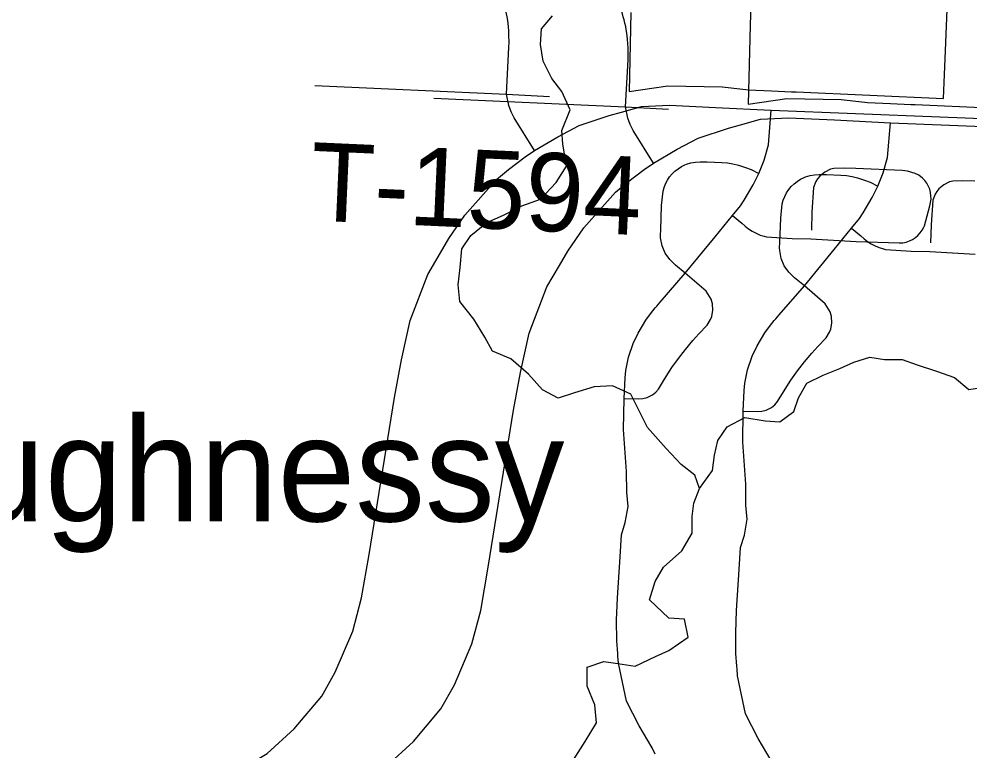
# Model space of a CAD drawing. Extents: x -38.2 to 41.9, y -4 to 24.9.
# Drawn here: x 5.116 to 5.806, y 17.256 to 17.788 of the extents above; entities that cross this region are included whole.
import ezdxf

# ---------------------------------------------------------------- set-up
doc = ezdxf.new("R2010")
doc.units = 0
for name, color, linetype in [('Default', 7, 'Continuous'), ('GM_X_County_Road', 7, 'Continuous'), ('GM_X_Hydro_Text', 7, 'Continuous'), ('GM_X_Interchange_Ramps', 7, 'Continuous'), ('GM_X_Minor_River', 7, 'Continuous'), ('GM_X_State_Location', 7, 'Continuous'), ('GM_X_State_Route', 7, 'Continuous'), ('GM_X_Township_Road', 7, 'Continuous'), ('GM_X_Township_Road_Text', 7, 'Continuous')]:
    doc.layers.add(name, color=color, linetype=linetype)

msp = doc.modelspace()

# ---------------------------------------------------------------- linework, layer by layer
at = {"layer": 'Default'}
msp.add_lwpolyline([(5.56003, 17.79225), (5.55872, 17.73499), (5.58674, 17.7391), (5.62623, 17.73829), (5.6412, 17.7366), (5.64337, 17.73636), (5.64527, 17.73615), (5.662, 17.7354), (5.6767, 17.73475), (5.68004, 17.7346), (5.78696, 17.72984), (5.78768, 17.74734), (5.78839, 17.76437), (5.78989, 17.80066)], dxfattribs=at)
at = {"layer": 'GM_X_County_Road'}
msp.add_lwpolyline([(5.64857, 17.8416), (5.6465, 17.78306), (5.64519, 17.7258), (5.67322, 17.72991), (5.71271, 17.7291), (5.72768, 17.72742), (5.72985, 17.72717), (5.73175, 17.72696), (5.74848, 17.72621), (5.76318, 17.72556), (5.76652, 17.72541), (5.87344, 17.72065)], dxfattribs=at)
at = {"layer": 'GM_X_Interchange_Ramps'}
for points in [[(5.63955, 17.7108), (5.65419, 17.71479), (5.67442, 17.71585), (5.70796, 17.71426), (5.74842, 17.71213), (5.99325, 17.70259), (6.01885, 17.70102), (6.10679, 17.69732), (6.24857, 17.69033), (6.25349, 17.6901)], [(5.57642, 17.68288), (5.5935, 17.69296), (5.60893, 17.70095), (5.63076, 17.7084), (5.63955, 17.7108)], [(5.50816, 17.60856), (5.51429, 17.61894), (5.52577, 17.63596), (5.54883, 17.66176), (5.55747, 17.66915), (5.56956, 17.67827), (5.57642, 17.68288)], [(4.74879, 17.381), (4.84297, 17.28371), (4.86467, 17.26286), (4.89785, 17.24287), (4.93529, 17.23053), (4.9723, 17.225), (5.01059, 17.22372), (5.23776, 17.21054), (5.26457, 17.20926), (5.29222, 17.21011), (5.31434, 17.21351), (5.34965, 17.22543), (5.3824, 17.24499), (5.40198, 17.26286), (5.42197, 17.28669), (5.43175, 17.30413), (5.44451, 17.33391), (5.4509, 17.35816), (5.45643, 17.38963), (5.47472, 17.50365), (5.47983, 17.53088), (5.48621, 17.55938), (5.49897, 17.59299), (5.50816, 17.60856)]]:
    msp.add_lwpolyline(points, dxfattribs=at)
at = {"layer": 'GM_X_Minor_River'}
for points in [[(5.60986, 17.44657), (5.60644, 17.45644), (5.5966, 17.46403), (5.58562, 17.4758), (5.57199, 17.49098), (5.55986, 17.51526), (5.54661, 17.52134), (5.53337, 17.52059), (5.51899, 17.51604), (5.50726, 17.51225), (5.4959, 17.51832), (5.48567, 17.52971), (5.4728, 17.54072), (5.45955, 17.54641), (5.45387, 17.55666), (5.44591, 17.56956), (5.43569, 17.58247), (5.43455, 17.59461), (5.43606, 17.60713), (5.43718, 17.62079), (5.44361, 17.63027), (5.45534, 17.63975), (5.46745, 17.64506), (5.48069, 17.65189), (5.49432, 17.65681), (5.50566, 17.66895), (5.51323, 17.68071), (5.51057, 17.69703), (5.50981, 17.70651), (5.51586, 17.72169), (5.50979, 17.73497), (5.5026, 17.74446), (5.49616, 17.75698), (5.49426, 17.76912), (5.49501, 17.7805), (5.50295, 17.78998)], [(5.58757, 17.35248), (5.57356, 17.36576), (5.57772, 17.37904), (5.58377, 17.38966), (5.59701, 17.40142), (5.60457, 17.41432), (5.60457, 17.42646), (5.6057, 17.43595), (5.60986, 17.44657), (5.61931, 17.45985), (5.62082, 17.47085), (5.62308, 17.48147), (5.62989, 17.49133), (5.64276, 17.49816), (5.65752, 17.49588), (5.66811, 17.49512), (5.67833, 17.5027), (5.68173, 17.51257), (5.68778, 17.52319), (5.69951, 17.52887), (5.71162, 17.5338), (5.72184, 17.53835), (5.73357, 17.54214), (5.74416, 17.54024), (5.75703, 17.54024), (5.76801, 17.53644), (5.78202, 17.53188), (5.79489, 17.52732), (5.80549, 17.51859), (5.82062, 17.52086)], [(5.51837, 17.24968), (5.52669, 17.26295), (5.535, 17.27661), (5.53386, 17.28951), (5.52818, 17.30317), (5.52817, 17.31683), (5.54028, 17.32101), (5.5505, 17.31948), (5.56299, 17.31758), (5.57775, 17.32479), (5.58759, 17.32895), (5.60158, 17.33882), (5.59893, 17.35172), (5.58757, 17.35248)]]:
    msp.add_lwpolyline(points, dxfattribs=at)
at = {"layer": 'GM_X_State_Location'}
for points in [[(5.57642, 17.68288), (5.56165, 17.70654), (5.55948, 17.71099), (5.55778, 17.71565), (5.55607, 17.72382), (5.55788, 17.75793), (5.55806, 17.76134), (5.55792, 17.76666), (5.55778, 17.76968), (5.55758, 17.77285), (5.55708, 17.77724), (5.55662, 17.78002), (5.55622, 17.78209), (5.55568, 17.78465), (5.5552, 17.78696), (5.55448, 17.78928), (5.55387, 17.79138), (5.55307, 17.79384), (5.55235, 17.79608), (5.55105, 17.79948)], [(5.41683, 17.73011), (5.55607, 17.72382), (5.58735, 17.72222)], [(5.73805, 17.66379), (5.73927, 17.66632), (5.74319, 17.67594), (5.74629, 17.6871), (5.74842, 17.71213)], [(5.68595, 17.5938), (5.67891, 17.59968), (5.67469, 17.60366), (5.67139, 17.60843), (5.66915, 17.61377), (5.66806, 17.61946), (5.66796, 17.62144), (5.66823, 17.62524), (5.66876, 17.64302), (5.66989, 17.65331), (5.67065, 17.65607), (5.6717, 17.65875), (5.67302, 17.6613), (5.67461, 17.6637), (5.67643, 17.66591), (5.67848, 17.66792), (5.68074, 17.6697), (5.68316, 17.67125), (5.68574, 17.67252), (5.68689, 17.67298), (5.69011, 17.67388), (5.6934, 17.67448), (5.69673, 17.67479), (5.70008, 17.67479), (5.70194, 17.67466), (5.71242, 17.67427), (5.71653, 17.67387), (5.72059, 17.67318), (5.72459, 17.6722), (5.72964, 17.67049), (5.73372, 17.66908), (5.73927, 17.66632)], [(5.80984, 17.66976), (5.80092, 17.6702), (5.79377, 17.66985), (5.79148, 17.66926), (5.78721, 17.66724), (5.78359, 17.66421), (5.7821, 17.66237), (5.78085, 17.66036), (5.77918, 17.65594), (5.77795, 17.63819), (5.77752, 17.6251)], [(5.66528, 17.56995), (5.66774, 17.5727), (5.68595, 17.5938), (5.70762, 17.62011), (5.72018, 17.63567), (5.72595, 17.64281), (5.72871, 17.64688), (5.73522, 17.6579), (5.73805, 17.66379)], [(5.72018, 17.63567), (5.72704, 17.6302), (5.72934, 17.62798), (5.73184, 17.62599), (5.73452, 17.62425), (5.73735, 17.62277), (5.7403, 17.62155), (5.74336, 17.62063), (5.74495, 17.62027), (5.76353, 17.61896), (5.77704, 17.61878), (5.81002, 17.61676)], [(5.64146, 17.50293), (5.65196, 17.50252), (5.6552, 17.50279), (5.65833, 17.50365), (5.66216, 17.50559), (5.66453, 17.50745), (5.66647, 17.50973), (5.67084, 17.5168), (5.67622, 17.52528), (5.68104, 17.532), (5.6861, 17.53853), (5.6914, 17.54488), (5.69573, 17.54973), (5.7018, 17.55608), (5.70432, 17.56008), (5.70519, 17.56229), (5.70603, 17.56694), (5.70568, 17.57165), (5.7047, 17.57487), (5.70115, 17.58084), (5.68595, 17.5938)], [(5.63856, 17.38788), (5.63956, 17.40374), (5.6424, 17.41271), (5.64441, 17.42436), (5.64346, 17.43465), (5.64338, 17.44985), (5.64116, 17.48035), (5.64146, 17.50293), (5.64222, 17.51789), (5.64284, 17.52312), (5.6447, 17.53275), (5.64803, 17.54275), (5.65167, 17.55035), (5.65736, 17.5598), (5.66059, 17.56428), (5.66406, 17.56858), (5.66528, 17.56995)], [(5.63692, 17.31774), (5.63631, 17.32687), (5.6361, 17.34181), (5.6367, 17.35813), (5.63856, 17.38788)], [(5.66186, 17.24925), (5.6524, 17.26504), (5.64318, 17.28308), (5.63739, 17.31063), (5.63705, 17.31571), (5.63692, 17.31774)]]:
    msp.add_lwpolyline(points, dxfattribs=at)
at = {"layer": 'GM_X_State_Route'}
for points in [[(5.55307, 17.71999), (5.56771, 17.72398), (5.58794, 17.72504), (5.62148, 17.72345), (5.66194, 17.72131), (5.90677, 17.71178), (5.93238, 17.71021), (6.02031, 17.70651), (6.16209, 17.69952), (6.16701, 17.69929)], [(5.48994, 17.69207), (5.50702, 17.70215), (5.52246, 17.71014), (5.54429, 17.71759), (5.55307, 17.71999)], [(5.42168, 17.61775), (5.42781, 17.62813), (5.43929, 17.64515), (5.46235, 17.67095), (5.47099, 17.67833), (5.48309, 17.68746), (5.48994, 17.69207)], [(4.66231, 17.39019), (4.75649, 17.2929), (4.77819, 17.27205), (4.81137, 17.25206), (4.84881, 17.23972), (4.88582, 17.23419), (4.92411, 17.23291), (5.15128, 17.21973), (5.17809, 17.21845), (5.20574, 17.2193), (5.22786, 17.2227), (5.26317, 17.23461), (5.29592, 17.25418), (5.3155, 17.27205), (5.33549, 17.29588), (5.34527, 17.31332), (5.35804, 17.3431), (5.36442, 17.36735), (5.36995, 17.39882), (5.38824, 17.51284), (5.39335, 17.54007), (5.39973, 17.56857), (5.41249, 17.60218), (5.42168, 17.61775)]]:
    msp.add_lwpolyline(points, dxfattribs=at)
at = {"layer": 'GM_X_Township_Road'}
for points in [[(5.48994, 17.69207), (5.47518, 17.71573), (5.473, 17.72018), (5.47131, 17.72484), (5.4696, 17.73301), (5.47141, 17.76712), (5.47158, 17.77053), (5.47144, 17.77585), (5.47131, 17.77887), (5.4711, 17.78204), (5.4706, 17.78643), (5.47014, 17.78921), (5.46974, 17.79127), (5.4692, 17.79384), (5.46873, 17.79615), (5.468, 17.79847), (5.46739, 17.80056), (5.4666, 17.80303), (5.46587, 17.80527), (5.46457, 17.80867)], [(5.33035, 17.7393), (5.4696, 17.73301), (5.50087, 17.73141)], [(5.65158, 17.67298), (5.65279, 17.67551), (5.65671, 17.68513), (5.65981, 17.69629), (5.66194, 17.72131)], [(5.59948, 17.60299), (5.59243, 17.60887), (5.58821, 17.61285), (5.58491, 17.61761), (5.58267, 17.62296), (5.58159, 17.62865), (5.58149, 17.63063), (5.58175, 17.63443), (5.58228, 17.65221), (5.58341, 17.6625), (5.58417, 17.66526), (5.58522, 17.66794), (5.58655, 17.67049), (5.58813, 17.67289), (5.58996, 17.6751), (5.59201, 17.67711), (5.59426, 17.67889), (5.59669, 17.68043), (5.59926, 17.68171), (5.60041, 17.68217), (5.60363, 17.68307), (5.60693, 17.68367), (5.61026, 17.68398), (5.6136, 17.68398), (5.61546, 17.68385), (5.62594, 17.68345), (5.63005, 17.68306), (5.63411, 17.68237), (5.63811, 17.68139), (5.64316, 17.67968), (5.64725, 17.67827), (5.65279, 17.67551)], [(5.6337, 17.64486), (5.64057, 17.63939), (5.64287, 17.63717), (5.64536, 17.63518), (5.64804, 17.63343), (5.65087, 17.63196), (5.65383, 17.63074), (5.65688, 17.62982), (5.65848, 17.62946), (5.67705, 17.62815), (5.69056, 17.62797), (5.72355, 17.62595), (5.75494, 17.62496), (5.75749, 17.62514), (5.7599, 17.62564), (5.76223, 17.62644), (5.76444, 17.62752), (5.76672, 17.62905), (5.7684, 17.63044), (5.77007, 17.63224), (5.77151, 17.63424), (5.7727, 17.63639), (5.77311, 17.63731), (5.77714, 17.65201), (5.77799, 17.65679), (5.77764, 17.66162), (5.77701, 17.66397), (5.77491, 17.66834), (5.77347, 17.67029), (5.77179, 17.67205), (5.76905, 17.67418), (5.76639, 17.67542), (5.76078, 17.67705), (5.75692, 17.67748), (5.72336, 17.67895), (5.71444, 17.67939), (5.7073, 17.67904), (5.705, 17.67845), (5.70073, 17.67643), (5.69711, 17.6734), (5.69562, 17.67156), (5.69437, 17.66955), (5.6927, 17.66513), (5.69147, 17.64738), (5.69104, 17.63429)], [(5.57881, 17.57914), (5.58126, 17.58189), (5.59948, 17.60299), (5.62114, 17.6293), (5.6337, 17.64486), (5.63947, 17.65199), (5.64223, 17.65607), (5.64874, 17.66709), (5.65158, 17.67298)], [(5.55499, 17.51212), (5.56549, 17.51171), (5.56872, 17.51198), (5.57186, 17.51284), (5.57568, 17.51478), (5.57805, 17.51664), (5.57999, 17.51892), (5.58436, 17.52599), (5.58975, 17.53447), (5.59456, 17.54119), (5.59963, 17.54772), (5.60493, 17.55407), (5.60925, 17.55892), (5.61532, 17.56527), (5.61784, 17.56927), (5.61871, 17.57148), (5.61955, 17.57613), (5.6192, 17.58084), (5.61822, 17.58406), (5.61467, 17.59003), (5.59948, 17.60299)], [(5.55208, 17.39707), (5.55308, 17.41293), (5.55592, 17.4219), (5.55793, 17.43355), (5.55699, 17.44384), (5.5569, 17.45903), (5.55468, 17.48954), (5.55499, 17.51212), (5.55574, 17.52707), (5.55637, 17.53231), (5.55822, 17.54194), (5.56155, 17.55194), (5.56519, 17.55954), (5.57089, 17.56899), (5.57411, 17.57347), (5.57758, 17.57777), (5.57881, 17.57914)], [(5.55044, 17.32693), (5.54983, 17.33606), (5.54962, 17.351), (5.55022, 17.36732), (5.55208, 17.39707)], [(5.57768, 17.25384), (5.57538, 17.25844), (5.56592, 17.27423), (5.55671, 17.29227), (5.55091, 17.31982), (5.55057, 17.3249), (5.55044, 17.32693)]]:
    msp.add_lwpolyline(points, dxfattribs=at)

# ---------------------------------------------------------------- texts
at = {"layer": 'GM_X_Hydro_Text'}
msp.add_text("O'Shaughnessy", height=0.0757582, rotation=0.00531, dxfattribs=at).set_placement((4.79969, 17.42272))
at = {"layer": 'GM_X_Township_Road_Text'}
msp.add_text('T-1594', height=0.056818, rotation=357.42982, dxfattribs=at).set_placement((5.32617, 17.64138))

doc.saveas('drawing.dxf')
